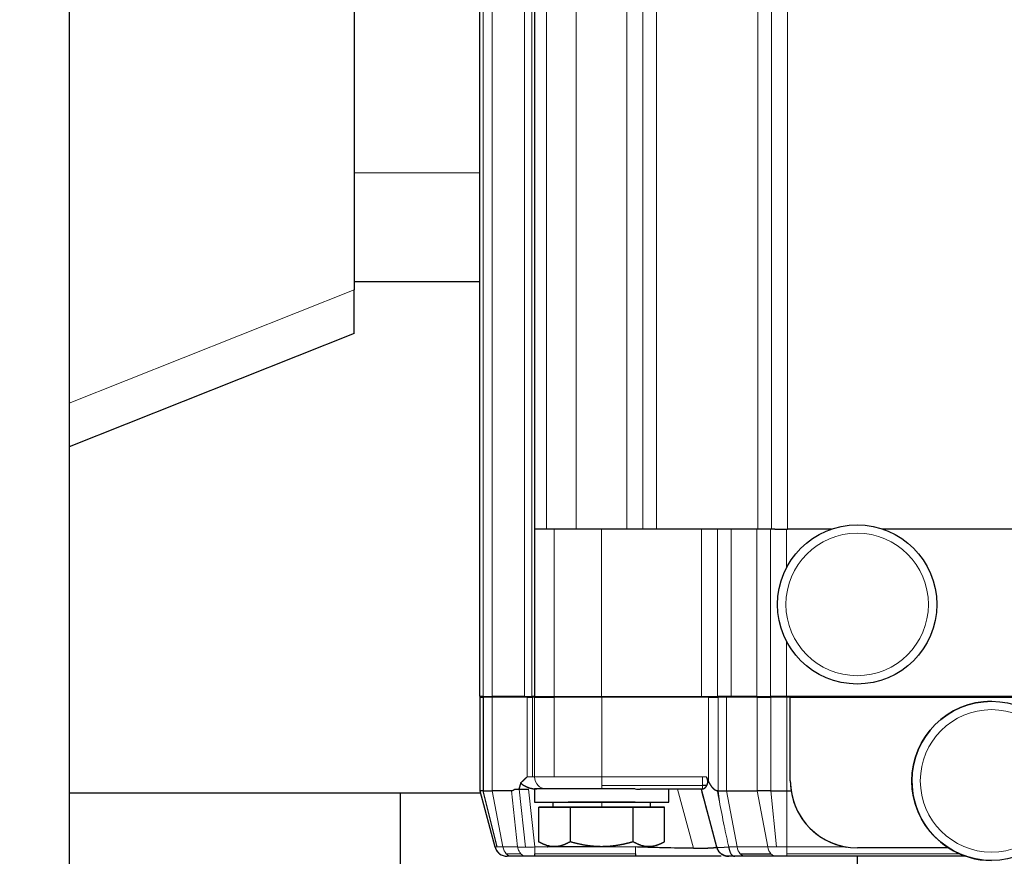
# Model space of a CAD drawing. Header units: inches. Extents: x 0 to 20790, y -12 to 14700.
# Tile 263 of 436: x 11186 to 11303, y 5511 to 5611. Entities that reach past the tile are written whole.
import ezdxf

# ---------------------------------------------------------------- set-up
doc = ezdxf.new("R2010")
doc.units = ezdxf.units.IN
doc.layers.add('1', color=7, linetype='Continuous', true_color=0xffffff)
doc.layers.add('254', color=7, linetype='Continuous', true_color=0xffffff)
doc.styles.add('latin_extended', font='simplex.shx')
doc.dimstyles.get("Standard").update_dxf_attribs({"dimtxt": 0.18, "dimasz": 0.18, "dimexe": 0.18, "dimexo": 0.0625, "dimgap": 0.09, "dimtad": 0, "dimtih": 1, "dimtoh": 1, "dimdec": 4, "dimzin": 0, "dimdsep": 46, "dimtxsty": 'Standard', "dimcen": 0.09, "dimadec": 0, "dimazin": 0, "dimtfac": 1, "dimtdec": 4, "dimtofl": 0, "dimtmove": 0, "dimatfit": 3, "dimfxl": 1, "dimtolj": 1, "dimtzin": 0, "dimarcsym": 0})

# ---------------------------------------------------------------- blocks, each defined once
blk = doc.blocks.new('_U0')
at = {"layer": '254', "color": 3, "linetype": 'Continuous', "lineweight": 13, "transparency": 16777216}
for p, q in [((10849.28, 6803.37), (11850.52, 6803.37)), ((11815.52, 6680.87), (11815.52, 4494.37)), ((10021.49, 4371.87), (11850.52, 4371.87))]:
    blk.add_line(p, q, dxfattribs=at)
at = {"layer": '254', "color": 3, "transparency": 16777216}
for points in [[(11835.94, 6680.87), (11795.11, 6680.87), (11815.52, 6803.37)], [(11795.11, 4494.37), (11835.94, 4494.37), (11815.52, 4371.87)]]:
    blk.add_solid(points, dxfattribs=at)
at = {"layer": 'Defpoints', "color": 0, "transparency": 16777216}
for p in [(10814.28, 6803.37), (9986.49, 4371.87), (11815.52, 4371.87)]:
    blk.add_point(p, dxfattribs=at)
at = {"layer": '254', "color": 2, "lineweight": 13, "transparency": 16777216, "insert": (11631.77, 5371.79), "char_height": 122.5, "attachment_point": 1, "rotation": 90, "style": 'latin_extended'}
blk.add_mtext('\\A1;2432', dxfattribs=at)

msp = doc.modelspace()

# ---------------------------------------------------------------- linework, layer by layer
at = {"layer": '1', "color": 110, "linetype": 'Continuous', "lineweight": 13}
for p, q in [((11245.819, 5716.874), (11245.819, 5530.374)), ((11246.686, 5530.374), (11246.686, 5716.874)), ((11241.955, 5530.374), (11241.955, 5707.637)), ((11240.871, 5707.173), (11240.871, 5530.374)), ((11248.455, 5550.374), (11248.455, 5696.874)), ((11251.99, 5696.874), (11251.99, 5550.374)), ((11258.009, 5696.874), (11258.009, 5550.374)), ((11259.923, 5550.374), (11259.923, 5696.874)), ((11261.545, 5696.874), (11261.545, 5550.374)), ((11273.656, 5696.874), (11273.656, 5550.374)), ((11275.278, 5550.374), (11275.278, 5696.874)), ((11277.192, 5550.374), (11277.192, 5696.874)), ((11240.49, 5592.874), (11225.49, 5592.874)), ((11191.49, 5565.383), (11225.49, 5578.906)), ((11249.334, 5530.374), (11249.334, 5550.374)), ((11254.99, 5530.374), (11254.99, 5550.374)), ((11266.919, 5550.374), (11266.919, 5530.374)), ((11268.833, 5530.374), (11268.833, 5550.374)), ((11270.455, 5530.374), (11270.455, 5550.374)), ((11273.526, 5550.374), (11273.526, 5530.374)), ((11275.148, 5530.374), (11275.148, 5550.374)), ((11277.062, 5545.757), (11277.062, 5550.374)), ((11277.062, 5530.374), (11277.062, 5536.992)), ((11241.975, 5519.124), (11241.975, 5530.324)), ((11246.134, 5520.824), (11246.134, 5530.324)), ((11246.784, 5530.324), (11246.784, 5520.824)), ((11247.015, 5520.824), (11247.015, 5530.324)), ((11249.36, 5530.324), (11249.36, 5520.824)), ((11255.016, 5530.324), (11255.016, 5530.374)), ((11255.017, 5530.324), (11255.017, 5520.824)), ((11267.775, 5520.254), (11267.775, 5530.324)), ((11268.923, 5530.324), (11268.923, 5519.126)), ((11275.177, 5530.324), (11275.177, 5519.124)), ((11277.09, 5519.124), (11277.09, 5530.324)), ((11293.506, 5530.324), (11293.506, 5530.374)), ((11246.784, 5520.824), (11246.134, 5520.824)), ((11246.784, 5520.824), (11247.013, 5520.824)), ((11247.013, 5520.824), (11247.015, 5520.824)), ((11249.36, 5520.824), (11247.015, 5520.824)), ((11249.36, 5520.824), (11255.017, 5520.824)), ((11255.017, 5520.824), (11267.046, 5520.824)), ((11267.046, 5520.824), (11267.481, 5520.824)), ((11247.452, 5519.764), (11247.454, 5519.764)), ((11255.017, 5519.764), (11267.046, 5519.764)), ((11277.519, 5520.324), (11277.519, 5520.324)), ((11241.975, 5519.124), (11243.242, 5512.436)), ((11244.995, 5512.436), (11244.253, 5519.124)), ((11245.938, 5512.407), (11245.171, 5519.324)), ((11246.28, 5519.324), (11247.044, 5512.436)), ((11264.078, 5519.324), (11265.962, 5512.293)), ((11269.051, 5517.876), (11268.923, 5519.126)), ((11269.896, 5519.124), (11271.163, 5512.436)), ((11274.821, 5512.436), (11273.554, 5519.124)), ((11275.862, 5512.436), (11275.177, 5519.124)), ((11277.09, 5519.124), (11277.09, 5512.436)), ((11255.017, 5517.174), (11255.017, 5517.774)), ((11242.302, 5512.436), (11242.547, 5512.436)), ((11243.242, 5512.436), (11242.547, 5512.436)), ((11243.242, 5512.436), (11244.995, 5512.436)), ((11243.621, 5511.634), (11245.373, 5511.634)), ((11247.044, 5512.436), (11259.054, 5512.436)), ((11247.044, 5511.634), (11259.054, 5511.634)), ((11271.163, 5512.436), (11270.169, 5512.436)), ((11271.163, 5512.436), (11274.821, 5512.436)), ((11274.821, 5512.436), (11275.862, 5512.436)), ((11277.09, 5512.436), (11275.862, 5512.436)), ((11277.09, 5512.436), (11284.186, 5512.436)), ((11277.09, 5511.634), (11297.681, 5511.634))]:
    msp.add_line(p, q, dxfattribs=at)
at = {"layer": '1', "color": 2, "linetype": 'Continuous', "lineweight": 25}
for p, q in [((11240.49, 5530.374), (11240.49, 5707.173)), ((11246.99, 5696.874), (11246.99, 5550.374)), ((11225.49, 5628.873), (11225.49, 5578.906)), ((11191.49, 5623.375), (11191.49, 5425.076)), ((11240.49, 5579.874), (11225.49, 5579.874)), ((11225.49, 5573.698), (11225.49, 5578.906)), ((11225.49, 5573.698), (11191.49, 5560.175)), ((11249.334, 5550.374), (11246.99, 5550.374)), ((11246.99, 5550.374), (11246.99, 5530.374)), ((11254.99, 5550.374), (11249.334, 5550.374)), ((11266.919, 5550.374), (11254.99, 5550.374)), ((11268.833, 5550.374), (11266.919, 5550.374)), ((11270.455, 5550.374), (11268.833, 5550.374)), ((11273.526, 5550.374), (11270.455, 5550.374)), ((11275.148, 5550.374), (11273.526, 5550.374)), ((11275.656, 5550.374), (11275.148, 5550.374)), ((11275.656, 5550.374), (11277.192, 5550.374)), ((11282.449, 5550.374), (11277.192, 5550.374)), ((11282.449, 5550.374), (11282.449, 5550.374)), ((11285.491, 5550.874), (11285.49, 5550.874)), ((11309.789, 5550.374), (11288.532, 5550.374)), ((11285.49, 5531.874), (11285.491, 5531.874)), ((11240.871, 5530.374), (11240.49, 5530.374)), ((11240.51, 5530.324), (11240.5, 5530.324)), ((11240.5, 5530.324), (11240.5, 5519.124)), ((11240.51, 5530.324), (11240.891, 5530.324)), ((11240.871, 5530.374), (11241.955, 5530.374)), ((11241.975, 5530.324), (11240.891, 5530.324)), ((11240.891, 5530.324), (11240.891, 5519.124)), ((11245.819, 5530.374), (11241.955, 5530.374)), ((11246.134, 5530.324), (11241.975, 5530.324)), ((11245.819, 5530.374), (11246.686, 5530.374)), ((11246.134, 5530.324), (11246.784, 5530.324)), ((11246.985, 5530.374), (11246.686, 5530.374)), ((11246.995, 5530.324), (11246.784, 5530.324)), ((11246.99, 5530.374), (11249.334, 5530.374)), ((11247.015, 5530.324), (11249.36, 5530.324)), ((11247.899, 5530.376), (11247.899, 5530.326)), ((11249.334, 5530.374), (11254.99, 5530.374)), ((11255.017, 5530.324), (11249.36, 5530.324)), ((11250.995, 5530.374), (11250.995, 5530.324)), ((11251.015, 5530.374), (11251.015, 5530.324)), ((11254.99, 5530.374), (11266.919, 5530.374)), ((11267.775, 5530.324), (11255.017, 5530.324)), ((11259.015, 5530.324), (11259.015, 5530.374)), ((11266.919, 5530.374), (11268.833, 5530.374)), ((11267.775, 5530.324), (11268.923, 5530.324)), ((11268.49, 5530.373), (11268.49, 5530.323)), ((11270.455, 5530.374), (11268.833, 5530.374)), ((11269.896, 5530.324), (11268.923, 5530.324)), ((11273.554, 5530.324), (11269.896, 5530.324)), ((11273.526, 5530.374), (11270.455, 5530.374)), ((11273.49, 5530.373), (11273.49, 5530.322)), ((11273.526, 5530.374), (11275.148, 5530.374)), ((11273.554, 5530.324), (11275.177, 5530.324)), ((11277.062, 5530.374), (11275.148, 5530.374)), ((11277.09, 5530.324), (11275.177, 5530.324)), ((11309.919, 5530.374), (11277.062, 5530.374)), ((11277.519, 5530.324), (11277.09, 5530.324)), ((11277.519, 5530.324), (11309.519, 5530.324)), ((11277.519, 5530.324), (11277.519, 5530.324)), ((11281.49, 5530.322), (11281.49, 5530.373)), ((11286.49, 5530.323), (11286.49, 5530.373)), ((11289.506, 5530.374), (11289.506, 5530.324)), ((11297.506, 5530.324), (11297.506, 5530.374)), ((11301.52, 5529.824), (11301.519, 5529.824)), ((11245.36, 5520.088), (11245.156, 5519.324)), ((11267.522, 5519.764), (11267.046, 5519.764)), ((11230.99, 5518.875), (11191.49, 5518.875)), ((11240.567, 5518.875), (11230.99, 5518.875)), ((11230.99, 5518.875), (11230.99, 5125.375)), ((11240.5, 5519.124), (11242.292, 5512.436)), ((11240.891, 5519.124), (11240.51, 5519.124)), ((11242.547, 5512.436), (11240.891, 5519.124)), ((11240.891, 5519.124), (11241.975, 5519.124)), ((11244.253, 5519.124), (11241.975, 5519.124)), ((11244.662, 5519.324), (11245.156, 5519.324)), ((11245.156, 5519.324), (11246.28, 5519.324)), ((11247.017, 5519.374), (11247.017, 5517.774)), ((11259.021, 5519.374), (11247.017, 5519.374)), ((11267.045, 5519.324), (11259.622, 5519.324)), ((11263.017, 5517.774), (11263.017, 5519.324)), ((11266.871, 5519.324), (11268.716, 5512.436)), ((11268.923, 5519.124), (11269.896, 5519.124)), ((11269.896, 5519.124), (11273.554, 5519.124)), ((11275.177, 5519.124), (11273.554, 5519.124)), ((11275.177, 5519.124), (11277.09, 5519.124)), ((11277.09, 5519.124), (11277.61, 5519.124)), ((11247.017, 5517.774), (11263.017, 5517.774)), ((11249.2, 5517.774), (11249.2, 5517.174)), ((11260.83, 5517.174), (11260.83, 5517.774)), ((11251.256, 5517.174), (11247.507, 5517.174)), ((11247.507, 5517.174), (11251.26, 5517.174)), ((11247.507, 5513.056), (11247.507, 5517.174)), ((11249.2, 5517.174), (11255.017, 5517.174)), ((11258.77, 5517.174), (11251.256, 5517.174)), ((11251.26, 5517.174), (11258.774, 5517.174)), ((11251.26, 5517.174), (11251.26, 5513.056)), ((11262.522, 5517.174), (11258.77, 5517.174)), ((11258.774, 5517.174), (11262.522, 5517.174)), ((11258.774, 5513.056), (11258.774, 5517.174)), ((11262.522, 5513.056), (11262.522, 5517.174)), ((11247.495, 5513.063), (11247.507, 5513.056)), ((11242.828, 5511.634), (11242.838, 5511.634)), ((11247.043, 5511.324), (11247.044, 5511.634)), ((11248.515, 5512.474), (11248.537, 5512.462)), ((11255.017, 5512.474), (11248.515, 5512.474)), ((11259.054, 5511.634), (11259.054, 5511.324)), ((11268.716, 5512.436), (11268.718, 5512.436)), ((11269.252, 5511.634), (11269.254, 5511.634)), ((11271.542, 5511.634), (11275.2, 5511.634)), ((11296.396, 5512.324), (11285.519, 5512.324)), ((11244.266, 5511.324), (11243.751, 5511.324)), ((11246.019, 5511.324), (11244.266, 5511.324)), ((11247.044, 5511.324), (11246.019, 5511.324)), ((11259.054, 5511.324), (11247.044, 5511.324)), ((11269.273, 5511.324), (11259.054, 5511.324)), ((11272.187, 5511.324), (11270.893, 5511.324)), ((11275.845, 5511.324), (11272.187, 5511.324)), ((11277.089, 5511.324), (11275.845, 5511.324)), ((11298.478, 5511.324), (11277.089, 5511.324)), ((11285.506, 5511.324), (11285.506, 5509.724))]:
    msp.add_line(p, q, dxfattribs=at)
for centre in [(11285.491, 5541.375), (11301.52, 5520.325)]:
    msp.add_ellipse(centre, major_axis=(0, -9.5), ratio=1, dxfattribs=at)
at = {"layer": '1', "color": 110, "linetype": 'Continuous', "lineweight": 13}
for centre in [(11285.492, 5541.375), (11301.521, 5520.325)]:
    msp.add_ellipse(centre, major_axis=(0, -8.5), ratio=1, dxfattribs=at)
at = {"layer": '1', "color": 2, "linetype": 'Continuous', "lineweight": 25}
for centre, major_axis, ratio, start_param, end_param in [((11301.519, 5520.325), (0, -9.5), 1, 3.1415991, 4.7120829), ((11285.519, 5520.324), (0, -8), 1, 4.712389, 6.2831853), ((11285.519, 5520.324), (0, -8), 1, 4.712389, 4.8629573), ((11301.519, 5520.324), (0, -9.5), 1, 4.7120829, 5.713564), ((11285.519, 5520.324), (5.656, 5.659), 0.999918, 2.5064566, 3.7593283), ((11243.741, 5512.824), (0, 1.5), 1, 1.8325957, 2.4870942), ((11243.741, 5512.824), (0, -1.5), 1, 5.6286868, 6.2831853), ((11301.519, 5520.324), (0, 9.5), 1, 2.5719713, 3.14163)]:
    msp.add_ellipse(centre, major_axis=major_axis, ratio=ratio, start_param=start_param, end_param=end_param, dxfattribs=at)
at = {"layer": '1', "color": 110, "linetype": 'Continuous', "lineweight": 13}
for centre, major_axis, ratio, start_param, end_param in [((11248.513, 5520.824), (0, -1.5), 1, 4.7123831, 5.4977871), ((11248.515, 5520.824), (0, -1.5), 1, 4.712389, 5.4977871), ((11255.017, 5520.824), (0, -1.5), 0.0003061, 0.7853982, 1.5707963), ((11267.045, 5520.824), (0, -1.5), 0.0003061, 0.7853982, 1.5707963), ((11248.513, 5520.824), (0, -1.5), 1, 5.4977871, 6.0242494), ((11248.515, 5520.824), (0, 1.5), 1, 2.3561945, 2.8826716), ((11255.017, 5520.824), (0, -1.5), 0.0003061, 0.2589211, 0.7853982), ((11267.045, 5520.824), (0, 1.5), 0.0003061, 3.1415621, 3.9269908), ((11243.751, 5512.824), (0, 1.5), 1, 1.8325957, 2.4870942), ((11243.751, 5512.824), (0, 1.5), 1, 2.4870942, 3.1415927), ((11244.266, 5512.824), (0, 1.5), 0.7068903, 1.8325957, 2.4870942), ((11244.266, 5512.824), (0, -1.5), 0.7068903, 5.6286868, 6.2831853), ((11272.187, 5512.824), (0, 1.5), 0.7068903, 1.8325957, 2.4870942), ((11272.187, 5512.824), (0, -1.5), 0.7068903, 5.6286868, 6.2831853), ((11275.845, 5512.824), (0, 1.5), 0.7068903, 1.8325957, 2.4870942), ((11275.845, 5512.824), (0, 1.5), 0.7068903, 2.4870942, 3.1415927), ((11277.089, 5512.824), (0, -1.5), 0.0003061, 0, 0.6544985), ((11277.089, 5512.824), (0, 1.5), 0.0003061, 3.7960911, 4.4505896)]:
    msp.add_ellipse(centre, major_axis=major_axis, ratio=ratio, start_param=start_param, end_param=end_param, dxfattribs=at)
for points in [[(11240.51, 5519.124), (11240.51, 5530.324)], [(11247.013, 5530.324), (11247.013, 5520.824)], [(11269.896, 5530.324), (11269.896, 5519.124)], [(11273.554, 5519.124), (11273.554, 5530.324)], [(11240.51, 5519.124), (11242.302, 5512.436)], [(11242.292, 5512.436), (11242.302, 5512.436)]]:
    msp.add_open_spline(points, degree=1, dxfattribs=at)
at = {"layer": '1', "color": 2, "linetype": 'Continuous', "lineweight": 25}
for points, degree in [([(11277.519, 5520.324), (11277.519, 5530.324)], 1), ([(11277.519, 5520.324), (11277.519, 5530.324)], 1), ([(11267.481, 5520.824), (11267.775, 5520.254)], 1), ([(11240.5, 5519.124), (11240.51, 5519.124)], 1), ([(11244.662, 5519.324), (11244.539, 5519.208), (11244.401, 5519.124), (11244.253, 5519.124)], 3), ([(11245.171, 5519.324), (11245.523, 5519.324), (11245.899, 5519.324), (11246.28, 5519.324)], 3), ([(11259.021, 5519.374), (11259.236, 5519.341), (11259.436, 5519.324), (11259.622, 5519.324)], 3), ([(11242.306, 5512.436), (11242.424, 5511.949), (11242.833, 5511.631)], 2)]:
    msp.add_open_spline(points, degree=degree, dxfattribs=at)
for points, degree, knots in [([(11245.36, 5520.088), (11245.539, 5520.242), (11245.753, 5520.448), (11245.876, 5520.567), (11246.134, 5520.825)], 2, [0, 0, 0, 0.5, 0.5, 1, 1, 1]), ([(11267.481, 5520.824), (11267.484, 5520.819), (11267.489, 5520.809), (11267.496, 5520.793), (11267.504, 5520.778), (11267.511, 5520.762), (11267.518, 5520.746), (11267.525, 5520.731), (11267.531, 5520.715), (11267.538, 5520.7), (11267.544, 5520.685), (11267.55, 5520.669), (11267.556, 5520.654), (11267.561, 5520.639), (11267.566, 5520.624), (11267.572, 5520.608), (11267.577, 5520.593), (11267.581, 5520.578), (11267.586, 5520.563), (11267.59, 5520.548), (11267.594, 5520.533), (11267.598, 5520.518), (11267.602, 5520.503), (11267.605, 5520.488), (11267.609, 5520.474), (11267.612, 5520.459), (11267.615, 5520.444), (11267.618, 5520.429), (11267.62, 5520.415), (11267.622, 5520.4), (11267.624, 5520.386), (11267.626, 5520.371), (11267.628, 5520.357), (11267.63, 5520.342), (11267.631, 5520.328), (11267.632, 5520.313), (11267.633, 5520.299), (11267.634, 5520.285), (11267.634, 5520.27), (11267.635, 5520.256), (11267.635, 5520.242), (11267.635, 5520.228), (11267.634, 5520.214), (11267.634, 5520.2), (11267.633, 5520.186), (11267.633, 5520.172), (11267.632, 5520.158), (11267.63, 5520.144), (11267.629, 5520.13), (11267.628, 5520.116), (11267.626, 5520.103), (11267.624, 5520.089), (11267.622, 5520.075), (11267.62, 5520.062), (11267.617, 5520.048), (11267.615, 5520.035), (11267.612, 5520.021), (11267.609, 5520.008), (11267.606, 5519.994), (11267.602, 5519.981), (11267.599, 5519.968), (11267.595, 5519.955), (11267.592, 5519.942), (11267.588, 5519.928), (11267.583, 5519.915), (11267.579, 5519.902), (11267.575, 5519.89), (11267.57, 5519.877), (11267.565, 5519.864), (11267.561, 5519.851), (11267.556, 5519.838), (11267.55, 5519.826), (11267.545, 5519.813), (11267.54, 5519.801), (11267.534, 5519.788), (11267.528, 5519.776), (11267.524, 5519.768), (11267.522, 5519.764)], 3, [0, 0, 0, 0, 0.014399, 0.0286948, 0.0428901, 0.0569876, 0.0709898, 0.0848996, 0.0987197, 0.112453, 0.1261023, 0.1396704, 0.1531604, 0.1665752, 0.1799178, 0.1931912, 0.2063986, 0.219543, 0.2326276, 0.2456556, 0.2586301, 0.2715544, 0.2844318, 0.2972654, 0.3100587, 0.322815, 0.3355375, 0.3482296, 0.3608947, 0.3735362, 0.3861574, 0.3987618, 0.4113526, 0.4239334, 0.4365074, 0.4490782, 0.4616489, 0.4742231, 0.486804, 0.4993951, 0.5119995, 0.5246207, 0.5372618, 0.5499262, 0.562617, 0.5753375, 0.5880908, 0.60088, 0.6137083, 0.6265787, 0.6394943, 0.6524579, 0.6654726, 0.6785413, 0.6916668, 0.7048519, 0.7180994, 0.7314121, 0.7447925, 0.7582434, 0.7717673, 0.7853667, 0.7990442, 0.8128021, 0.8266429, 0.8405689, 0.8545824, 0.8686856, 0.8828807, 0.89717, 0.9115554, 0.9260391, 0.9406231, 0.9553092, 0.9700995, 0.9849958, 1, 1, 1, 1]), ([(11247.275, 5519.324), (11246.782, 5519.325), (11246.312, 5519.486), (11246.019, 5519.587), (11245.509, 5519.893), (11245.36, 5520.088)], 2, [0, 0, 0, 0.5, 0.5, 0.75, 1, 1, 1]), ([(11267.522, 5519.764), (11267.52, 5519.759), (11267.516, 5519.75), (11267.509, 5519.737), (11267.502, 5519.724), (11267.495, 5519.711), (11267.488, 5519.699), (11267.481, 5519.686), (11267.474, 5519.674), (11267.466, 5519.661), (11267.459, 5519.649), (11267.451, 5519.637), (11267.443, 5519.626), (11267.435, 5519.614), (11267.427, 5519.603), (11267.419, 5519.591), (11267.411, 5519.58), (11267.403, 5519.569), (11267.395, 5519.559), (11267.386, 5519.548), (11267.378, 5519.538), (11267.369, 5519.527), (11267.36, 5519.517), (11267.351, 5519.508), (11267.343, 5519.498), (11267.334, 5519.488), (11267.325, 5519.479), (11267.313, 5519.467), (11267.3, 5519.454), (11267.284, 5519.439), (11267.268, 5519.426), (11267.252, 5519.413), (11267.237, 5519.4), (11267.221, 5519.389), (11267.206, 5519.379), (11267.191, 5519.369), (11267.175, 5519.361), (11267.16, 5519.353), (11267.145, 5519.346), (11267.131, 5519.341), (11267.116, 5519.336), (11267.102, 5519.331), (11267.087, 5519.328), (11267.073, 5519.326), (11267.059, 5519.325), (11267.05, 5519.324), (11267.046, 5519.324)], 3, [0, 0, 0, 0, 0.0157695, 0.0315974, 0.0474862, 0.0634387, 0.0794573, 0.0955446, 0.1117029, 0.1279349, 0.1442428, 0.1606292, 0.1770964, 0.1936466, 0.2102823, 0.2270056, 0.2438189, 0.2607243, 0.277724, 0.2948202, 0.312015, 0.3293105, 0.3467088, 0.3642119, 0.3818218, 0.3995405, 0.41737, 0.4353122, 0.4670951, 0.4987566, 0.5303099, 0.5617683, 0.5931456, 0.6244553, 0.6557114, 0.6869276, 0.718118, 0.7492967, 0.7804778, 0.8116754, 0.8429037, 0.8741768, 0.9055089, 0.9369141, 0.9684065, 1, 1, 1, 1]), ([(11268.415, 5519.324), (11268.411, 5519.328), (11268.402, 5519.337), (11268.389, 5519.349), (11268.376, 5519.363), (11268.363, 5519.376), (11268.35, 5519.39), (11268.336, 5519.404), (11268.323, 5519.418), (11268.31, 5519.433), (11268.297, 5519.448), (11268.283, 5519.464), (11268.27, 5519.48), (11268.256, 5519.496), (11268.243, 5519.512), (11268.229, 5519.529), (11268.216, 5519.546), (11268.202, 5519.564), (11268.188, 5519.582), (11268.175, 5519.6), (11268.161, 5519.619), (11268.147, 5519.638), (11268.133, 5519.657), (11268.12, 5519.677), (11268.106, 5519.697), (11268.092, 5519.717), (11268.078, 5519.738), (11268.064, 5519.759), (11268.05, 5519.781), (11268.036, 5519.802), (11268.022, 5519.825), (11268.007, 5519.847), (11267.993, 5519.87), (11267.979, 5519.893), (11267.965, 5519.917), (11267.95, 5519.94), (11267.936, 5519.965), (11267.921, 5519.989), (11267.907, 5520.014), (11267.892, 5520.039), (11267.878, 5520.065), (11267.863, 5520.091), (11267.849, 5520.117), (11267.834, 5520.144), (11267.819, 5520.171), (11267.805, 5520.198), (11267.79, 5520.226), (11267.78, 5520.244), (11267.775, 5520.254)], 3, [0, 0, 0, 0, 0.0160162, 0.032258, 0.0487281, 0.0654295, 0.0823648, 0.0995365, 0.116947, 0.1345988, 0.1524941, 0.170635, 0.1890237, 0.207662, 0.2265519, 0.2456952, 0.2650937, 0.284749, 0.3046628, 0.3248367, 0.345272, 0.3659702, 0.3869327, 0.4081608, 0.4296558, 0.451419, 0.4734513, 0.4957541, 0.5183283, 0.5411751, 0.5642954, 0.5876901, 0.6113603, 0.6353068, 0.6595304, 0.6840321, 0.7088125, 0.7338725, 0.7592129, 0.7848342, 0.8107373, 0.8369227, 0.8633912, 0.8901434, 0.9171797, 0.9445009, 0.9721075, 1, 1, 1, 1]), ([(11268.818, 5519.124), (11268.815, 5519.124), (11268.808, 5519.124), (11268.799, 5519.125), (11268.789, 5519.125), (11268.78, 5519.126), (11268.77, 5519.127), (11268.761, 5519.129), (11268.751, 5519.13), (11268.741, 5519.132), (11268.732, 5519.135), (11268.722, 5519.137), (11268.712, 5519.14), (11268.702, 5519.142), (11268.692, 5519.146), (11268.683, 5519.149), (11268.673, 5519.153), (11268.663, 5519.156), (11268.653, 5519.161), (11268.643, 5519.165), (11268.633, 5519.17), (11268.623, 5519.174), (11268.613, 5519.18), (11268.603, 5519.185), (11268.593, 5519.191), (11268.582, 5519.196), (11268.572, 5519.203), (11268.562, 5519.209), (11268.552, 5519.216), (11268.541, 5519.222), (11268.531, 5519.23), (11268.521, 5519.237), (11268.51, 5519.245), (11268.5, 5519.252), (11268.49, 5519.261), (11268.479, 5519.269), (11268.469, 5519.278), (11268.458, 5519.286), (11268.447, 5519.296), (11268.437, 5519.305), (11268.426, 5519.315), (11268.419, 5519.321), (11268.415, 5519.324)], 3, [0, 0, 0, 0, 0.0212115, 0.0424744, 0.063802, 0.0852076, 0.1067041, 0.1283046, 0.1500218, 0.1718682, 0.193856, 0.2159974, 0.238304, 0.2607876, 0.2834592, 0.30633, 0.3294105, 0.3527113, 0.3762423, 0.4000134, 0.4240342, 0.4483138, 0.4728611, 0.4976848, 0.5227932, 0.5481944, 0.5738961, 0.5999058, 0.6262309, 0.6528782, 0.6798545, 0.7071663, 0.7348198, 0.762821, 0.7911758, 0.8198896, 0.8489679, 0.8784158, 0.9082383, 0.9384401, 0.9690259, 1, 1, 1, 1]), ([(11255.016, 5517.774), (11254.247, 5517.774), (11252.745, 5517.774), (11251.63, 5517.774), (11251.014, 5517.774), (11251.015, 5517.774), (11251.015, 5517.774)], 2, [0, 0, 0, 0.249953, 0.4999061, 0.7498591, 0.9998122, 1, 1, 1]), ([(11259.015, 5517.774), (11259.017, 5517.774), (11258.402, 5517.774), (11257.289, 5517.774), (11255.786, 5517.774), (11255.016, 5517.774)], 2, [0, 0, 0, 0.2498832, 0.4999222, 0.7499611, 1, 1, 1]), ([(11251.26, 5513.056), (11251.249, 5513.05), (11251.227, 5513.037), (11251.194, 5513.018), (11251.161, 5513), (11251.129, 5512.982), (11251.096, 5512.964), (11251.063, 5512.947), (11251.031, 5512.93), (11250.998, 5512.913), (11250.966, 5512.896), (11250.934, 5512.88), (11250.902, 5512.864), (11250.869, 5512.849), (11250.837, 5512.834), (11250.805, 5512.819), (11250.774, 5512.804), (11250.742, 5512.79), (11250.71, 5512.776), (11250.678, 5512.762), (11250.647, 5512.749), (11250.615, 5512.736), (11250.584, 5512.723), (11250.552, 5512.711), (11250.521, 5512.699), (11250.49, 5512.687), (11250.458, 5512.675), (11250.427, 5512.664), (11250.396, 5512.653), (11250.365, 5512.643), (11250.266, 5512.611), (11250.102, 5512.563), (11249.872, 5512.515), (11249.643, 5512.485), (11249.411, 5512.473), (11249.177, 5512.48), (11248.939, 5512.507), (11248.701, 5512.555), (11248.521, 5512.605), (11248.399, 5512.644), (11248.337, 5512.665), (11248.274, 5512.688), (11248.212, 5512.712), (11248.149, 5512.737), (11248.086, 5512.764), (11248.023, 5512.791), (11247.959, 5512.82), (11247.896, 5512.85), (11247.832, 5512.881), (11247.768, 5512.914), (11247.703, 5512.948), (11247.638, 5512.982), (11247.573, 5513.019), (11247.529, 5513.044), (11247.507, 5513.056)], 3, [0, 0, 0, 0, 0.0090401, 0.0180429, 0.027009, 0.035939, 0.0448336, 0.0536937, 0.0625197, 0.0713126, 0.080073, 0.0888017, 0.0974994, 0.1061669, 0.114805, 0.1234145, 0.1319962, 0.1405509, 0.1490794, 0.1575826, 0.1660614, 0.1745165, 0.1829489, 0.1913594, 0.199749, 0.2081185, 0.2164688, 0.224801, 0.2331158, 0.2414143, 0.2496974, 0.3113051, 0.3719157, 0.4320106, 0.4920903, 0.5544266, 0.6166378, 0.6793231, 0.7430616, 0.7596419, 0.7762651, 0.7929399, 0.809675, 0.8264786, 0.8433589, 0.8603241, 0.877382, 0.8945402, 0.9118062, 0.9291873, 0.9466904, 0.9643225, 0.9820903, 1, 1, 1, 1]), ([(11255.017, 5512.474), (11254.999, 5512.474), (11254.963, 5512.474), (11254.909, 5512.475), (11254.856, 5512.475), (11254.802, 5512.476), (11254.748, 5512.478), (11254.695, 5512.479), (11254.641, 5512.481), (11254.587, 5512.482), (11254.534, 5512.485), (11254.48, 5512.487), (11254.426, 5512.49), (11254.373, 5512.493), (11254.319, 5512.496), (11254.265, 5512.499), (11254.211, 5512.503), (11254.158, 5512.507), (11254.104, 5512.511), (11254.05, 5512.516), (11253.996, 5512.52), (11253.942, 5512.525), (11253.888, 5512.53), (11253.834, 5512.536), (11253.78, 5512.542), (11253.725, 5512.548), (11253.671, 5512.554), (11253.617, 5512.56), (11253.562, 5512.567), (11253.508, 5512.574), (11253.453, 5512.581), (11253.399, 5512.589), (11253.344, 5512.597), (11253.289, 5512.605), (11253.234, 5512.613), (11253.179, 5512.622), (11253.102, 5512.634), (11253.003, 5512.65), (11252.883, 5512.671), (11252.761, 5512.694), (11252.64, 5512.717), (11252.518, 5512.742), (11252.395, 5512.768), (11252.271, 5512.795), (11252.147, 5512.824), (11252.023, 5512.853), (11251.897, 5512.884), (11251.771, 5512.916), (11251.645, 5512.949), (11251.517, 5512.984), (11251.389, 5513.019), (11251.303, 5513.044), (11251.26, 5513.056)], 3, [0, 0, 0, 0, 0.0140916, 0.0281769, 0.0422575, 0.0563347, 0.0704098, 0.0844845, 0.0985599, 0.1126375, 0.1267188, 0.1408051, 0.1548978, 0.1689983, 0.183108, 0.1972282, 0.2113603, 0.2255057, 0.2396657, 0.2538417, 0.2680349, 0.2822468, 0.2964786, 0.3107317, 0.3250073, 0.3393067, 0.3536312, 0.3679821, 0.3823606, 0.3967679, 0.4112054, 0.4256741, 0.4401754, 0.4547103, 0.4692802, 0.483886, 0.4985291, 0.5304886, 0.5626155, 0.5949205, 0.6274142, 0.6601068, 0.6930083, 0.7261282, 0.7594759, 0.7930602, 0.82689, 0.8609734, 0.8953186, 0.9299332, 0.9648247, 1, 1, 1, 1]), ([(11258.774, 5513.056), (11258.751, 5513.05), (11258.707, 5513.037), (11258.64, 5513.018), (11258.574, 5513), (11258.508, 5512.981), (11258.442, 5512.963), (11258.376, 5512.946), (11258.311, 5512.929), (11258.245, 5512.912), (11258.18, 5512.895), (11258.115, 5512.879), (11258.05, 5512.863), (11257.986, 5512.847), (11257.921, 5512.832), (11257.857, 5512.817), (11257.793, 5512.802), (11257.729, 5512.788), (11257.665, 5512.774), (11257.602, 5512.76), (11257.538, 5512.747), (11257.475, 5512.734), (11257.412, 5512.721), (11257.349, 5512.709), (11257.286, 5512.696), (11257.224, 5512.685), (11257.161, 5512.673), (11257.099, 5512.662), (11257.036, 5512.651), (11256.974, 5512.641), (11256.897, 5512.628), (11256.805, 5512.614), (11256.698, 5512.598), (11256.591, 5512.583), (11256.485, 5512.569), (11256.379, 5512.556), (11256.274, 5512.544), (11256.168, 5512.533), (11256.063, 5512.522), (11255.958, 5512.513), (11255.853, 5512.505), (11255.749, 5512.498), (11255.644, 5512.492), (11255.539, 5512.486), (11255.435, 5512.482), (11255.331, 5512.479), (11255.226, 5512.476), (11255.122, 5512.475), (11255.052, 5512.474), (11255.017, 5512.474)], 3, [0, 0, 0, 0, 0.0182108, 0.036345, 0.0544036, 0.0723874, 0.0902976, 0.108135, 0.1259008, 0.143596, 0.1612217, 0.1787789, 0.1962688, 0.2136926, 0.2310514, 0.2483464, 0.2655788, 0.2827499, 0.2998609, 0.3169131, 0.3339077, 0.3508462, 0.3677299, 0.3845601, 0.4013383, 0.4180658, 0.4347441, 0.4513747, 0.467959, 0.4844986, 0.5009949, 0.529461, 0.5577904, 0.5859916, 0.6140735, 0.6420451, 0.6699155, 0.697694, 0.7253902, 0.7530137, 0.7805743, 0.8080817, 0.8355462, 0.8629777, 0.8903864, 0.9177827, 0.9451768, 0.9725791, 1, 1, 1, 1]), ([(11262.522, 5513.056), (11262.511, 5513.05), (11262.49, 5513.037), (11262.457, 5513.018), (11262.424, 5513), (11262.391, 5512.982), (11262.358, 5512.964), (11262.326, 5512.947), (11262.293, 5512.93), (11262.261, 5512.913), (11262.229, 5512.897), (11262.197, 5512.881), (11262.164, 5512.865), (11262.132, 5512.849), (11262.1, 5512.834), (11262.069, 5512.819), (11262.037, 5512.804), (11262.005, 5512.79), (11261.973, 5512.776), (11261.942, 5512.762), (11261.91, 5512.749), (11261.878, 5512.736), (11261.847, 5512.723), (11261.815, 5512.711), (11261.784, 5512.699), (11261.753, 5512.687), (11261.721, 5512.675), (11261.69, 5512.664), (11261.659, 5512.653), (11261.627, 5512.643), (11261.529, 5512.611), (11261.366, 5512.563), (11261.136, 5512.515), (11260.908, 5512.485), (11260.678, 5512.473), (11260.444, 5512.48), (11260.207, 5512.507), (11259.97, 5512.554), (11259.791, 5512.603), (11259.67, 5512.642), (11259.607, 5512.664), (11259.544, 5512.686), (11259.482, 5512.71), (11259.419, 5512.735), (11259.356, 5512.762), (11259.292, 5512.789), (11259.228, 5512.818), (11259.164, 5512.849), (11259.1, 5512.88), (11259.036, 5512.913), (11258.971, 5512.947), (11258.905, 5512.982), (11258.84, 5513.018), (11258.796, 5513.043), (11258.774, 5513.056)], 3, [0, 0, 0, 0, 0.0090191, 0.0180016, 0.0269481, 0.0358595, 0.0447367, 0.0535804, 0.0623916, 0.071171, 0.0799196, 0.0886382, 0.0973277, 0.1059892, 0.1146234, 0.1232313, 0.131814, 0.1403723, 0.1489072, 0.1574198, 0.165911, 0.1743818, 0.1828333, 0.1912666, 0.1996826, 0.2080824, 0.2164671, 0.2248378, 0.2331956, 0.2415416, 0.2498769, 0.3112986, 0.3717211, 0.4316551, 0.4916308, 0.5537054, 0.6157064, 0.6781918, 0.7417001, 0.7582711, 0.7749039, 0.7916062, 0.8083854, 0.8252489, 0.8422037, 0.8592569, 0.8764153, 0.8936854, 0.9110737, 0.9285864, 0.9462296, 0.9640092, 0.9819308, 1, 1, 1, 1]), ([(11265.961, 5512.293), (11265.518, 5512.293), (11265.03, 5512.296), (11263.979, 5512.308), (11263.135, 5512.322), (11262.231, 5512.343), (11261.617, 5512.358), (11261.305, 5512.366), (11260.356, 5512.393), (11259.708, 5512.413), (11259.054, 5512.436)], 3, [0, 0, 0, 0, 0.25, 0.25, 0.5, 0.625, 0.625, 0.75, 0.75, 1, 1, 1, 1]), ([(11265.962, 5512.293), (11265.973, 5512.293), (11265.997, 5512.293), (11266.031, 5512.293), (11266.066, 5512.293), (11266.1, 5512.293), (11266.134, 5512.293), (11266.168, 5512.293), (11266.202, 5512.293), (11266.236, 5512.293), (11266.27, 5512.293), (11266.303, 5512.294), (11266.336, 5512.294), (11266.369, 5512.294), (11266.402, 5512.294), (11266.435, 5512.294), (11266.467, 5512.295), (11266.5, 5512.295), (11266.532, 5512.295), (11266.564, 5512.295), (11266.596, 5512.296), (11266.627, 5512.296), (11266.659, 5512.296), (11266.69, 5512.296), (11266.721, 5512.297), (11266.752, 5512.297), (11266.782, 5512.297), (11266.813, 5512.298), (11266.843, 5512.298), (11266.873, 5512.299), (11266.903, 5512.299), (11266.933, 5512.299), (11266.962, 5512.3), (11266.991, 5512.3), (11267.02, 5512.301), (11267.049, 5512.301), (11267.078, 5512.302), (11267.106, 5512.302), (11267.134, 5512.302), (11267.162, 5512.303), (11267.19, 5512.303), (11267.217, 5512.304), (11267.245, 5512.305), (11267.272, 5512.305), (11267.299, 5512.306), (11267.325, 5512.306), (11267.352, 5512.307), (11267.378, 5512.307), (11267.404, 5512.308), (11267.43, 5512.309), (11267.455, 5512.309), (11267.48, 5512.31), (11267.506, 5512.311), (11267.53, 5512.311), (11267.555, 5512.312), (11267.579, 5512.313), (11267.603, 5512.313), (11267.627, 5512.314), (11267.651, 5512.315), (11267.674, 5512.315), (11267.697, 5512.316), (11267.72, 5512.317), (11267.743, 5512.318), (11267.765, 5512.319), (11267.787, 5512.319), (11267.809, 5512.32), (11267.831, 5512.321), (11267.852, 5512.322), (11267.874, 5512.323), (11267.895, 5512.324), (11267.915, 5512.325), (11267.936, 5512.325), (11267.956, 5512.326), (11267.976, 5512.327), (11267.995, 5512.328), (11268.015, 5512.329), (11268.038, 5512.331), (11268.066, 5512.332), (11268.098, 5512.334), (11268.129, 5512.336), (11268.159, 5512.338), (11268.188, 5512.34), (11268.217, 5512.342), (11268.245, 5512.344), (11268.273, 5512.346), (11268.299, 5512.348), (11268.325, 5512.35), (11268.351, 5512.352), (11268.375, 5512.355), (11268.399, 5512.357), (11268.422, 5512.36), (11268.444, 5512.362), (11268.466, 5512.364), (11268.486, 5512.367), (11268.506, 5512.369), (11268.525, 5512.372), (11268.543, 5512.375), (11268.56, 5512.377), (11268.577, 5512.38), (11268.592, 5512.383), (11268.607, 5512.386), (11268.621, 5512.388), (11268.634, 5512.391), (11268.646, 5512.394), (11268.657, 5512.397), (11268.667, 5512.4), (11268.677, 5512.403), (11268.685, 5512.406), (11268.692, 5512.409), (11268.699, 5512.413), (11268.704, 5512.416), (11268.709, 5512.419), (11268.712, 5512.422), (11268.715, 5512.426), (11268.716, 5512.429), (11268.717, 5512.433), (11268.717, 5512.435), (11268.716, 5512.436)], 3, [0, 0, 0, 0, 0.0064703, 0.0129469, 0.0194298, 0.025919, 0.0324144, 0.0389159, 0.0454235, 0.0519371, 0.0584567, 0.0649822, 0.0715136, 0.0780509, 0.0845939, 0.0911426, 0.097697, 0.104257, 0.1108225, 0.1173936, 0.12397, 0.1305518, 0.137139, 0.1437314, 0.150329, 0.1569317, 0.1635395, 0.1701523, 0.1767701, 0.1833927, 0.1900202, 0.1966525, 0.2032894, 0.209931, 0.2165772, 0.2232279, 0.229883, 0.2365425, 0.2432064, 0.2498745, 0.2565467, 0.2632232, 0.2699036, 0.2765881, 0.2832765, 0.2899687, 0.2966647, 0.3033645, 0.3100679, 0.3167749, 0.3234854, 0.3301994, 0.3369168, 0.3436374, 0.3503614, 0.3570885, 0.3638187, 0.3705519, 0.3772882, 0.3840273, 0.3907693, 0.397514, 0.4042614, 0.4110115, 0.4177641, 0.4245192, 0.4312767, 0.4380366, 0.4447987, 0.4515631, 0.4583296, 0.4650982, 0.4718687, 0.4786412, 0.4854156, 0.4921917, 0.4989696, 0.5105849, 0.5222495, 0.5339634, 0.5457265, 0.5575386, 0.5693995, 0.5813091, 0.5932672, 0.6052736, 0.6173282, 0.6294307, 0.6415809, 0.6537785, 0.6660235, 0.6783155, 0.6906542, 0.7030394, 0.7154709, 0.7279483, 0.7404713, 0.7530398, 0.7656533, 0.7783115, 0.7910141, 0.8037609, 0.8165513, 0.8293852, 0.8422621, 0.8551817, 0.8681435, 0.8811473, 0.8941926, 0.907279, 0.9204061, 0.9335735, 0.9467808, 0.9600275, 0.9733132, 0.9866376, 1, 1, 1, 1]), ([(11268.718, 5512.436), (11268.767, 5512.256), (11268.911, 5511.955), (11269.143, 5511.72), (11269.254, 5511.634)], 3, [0, 0, 0, 0, 0.5714452, 1, 1, 1, 1]), ([(11270.164, 5511.324), (11270.001, 5511.324), (11269.837, 5511.351), (11269.605, 5511.43), (11269.53, 5511.462), (11269.385, 5511.54), (11269.317, 5511.584), (11269.252, 5511.634)], 3, [0, 0, 0, 0, 0.5, 0.5, 0.75, 0.75, 1, 1, 1, 1]), ([(11269.254, 5511.634), (11269.291, 5511.606), (11269.483, 5511.472), (11269.793, 5511.351), (11270.074, 5511.324), (11270.167, 5511.324)], 3, [0, 0, 0, 0, 0.1428821, 0.714294, 1, 1, 1, 1]), ([(11270.893, 5511.324), (11270.844, 5511.324), (11270.796, 5511.324), (11270.611, 5511.324), (11270.491, 5511.324), (11270.329, 5511.324), (11270.276, 5511.324), (11270.211, 5511.324), (11270.191, 5511.324), (11270.172, 5511.324), (11270.168, 5511.324), (11270.167, 5511.324)], 3, [0, 0, 0, 0, 0.1131983, 0.1131983, 0.4598681, 0.4598681, 0.7074894, 0.7074894, 0.8843618, 0.8843618, 1, 1, 1, 1])]:
    msp.add_open_spline(points, degree=degree, knots=knots, dxfattribs=at)
at = {"layer": '1', "color": 110, "linetype": 'Continuous', "lineweight": 13}
for points, knots in [([(11266.873, 5519.324), (11266.873, 5519.323), (11267.263, 5517.867), (11267.878, 5515.572), (11268.494, 5513.274), (11268.718, 5512.436)], [0, 0, 0, 0, 0.0007021, 0.6358499, 1, 1, 1, 1]), ([(11268.818, 5519.126), (11268.827, 5519.075), (11268.845, 5518.973), (11268.873, 5518.82), (11268.902, 5518.666), (11268.931, 5518.51), (11268.96, 5518.353), (11268.99, 5518.195), (11269.02, 5518.036), (11269.041, 5517.929), (11269.051, 5517.876)], [0, 0, 0, 0, 0.1214475, 0.24391, 0.3673875, 0.49188, 0.6173874, 0.7439099, 0.8714474, 1, 1, 1, 1]), ([(11270.169, 5512.436), (11269.987, 5513.274), (11269.6, 5515.089), (11269.237, 5516.901), (11269.051, 5517.876)], [0, 0, 0, 0, 0.4614147, 1, 1, 1, 1]), ([(11244.995, 5512.436), (11245.029, 5512.256), (11245.131, 5511.955), (11245.295, 5511.72), (11245.373, 5511.634)], [0, 0, 0, 0, 0.5714452, 1, 1, 1, 1]), ([(11244.995, 5512.436), (11245.001, 5512.436), (11245.013, 5512.435), (11245.031, 5512.434), (11245.049, 5512.432), (11245.068, 5512.431), (11245.086, 5512.43), (11245.105, 5512.429), (11245.124, 5512.428), (11245.143, 5512.427), (11245.162, 5512.426), (11245.181, 5512.425), (11245.2, 5512.424), (11245.22, 5512.423), (11245.239, 5512.422), (11245.259, 5512.421), (11245.279, 5512.42), (11245.299, 5512.419), (11245.319, 5512.418), (11245.339, 5512.417), (11245.359, 5512.417), (11245.38, 5512.416), (11245.4, 5512.415), (11245.421, 5512.414), (11245.441, 5512.414), (11245.462, 5512.413), (11245.483, 5512.413), (11245.504, 5512.412), (11245.525, 5512.411), (11245.546, 5512.411), (11245.567, 5512.41), (11245.589, 5512.41), (11245.61, 5512.41), (11245.631, 5512.409), (11245.653, 5512.409), (11245.675, 5512.408), (11245.696, 5512.408), (11245.718, 5512.408), (11245.74, 5512.408), (11245.761, 5512.407), (11245.783, 5512.407), (11245.805, 5512.407), (11245.827, 5512.407), (11245.849, 5512.407), (11245.871, 5512.407), (11245.894, 5512.407), (11245.916, 5512.407), (11245.931, 5512.407), (11245.938, 5512.407)], [0, 0, 0, 0, 0.0220235, 0.0440464, 0.0660677, 0.0880868, 0.1101026, 0.1321145, 0.1541215, 0.1761228, 0.1981176, 0.2201051, 0.2420844, 0.2640547, 0.2860152, 0.3079651, 0.3299034, 0.3518295, 0.3737425, 0.3956416, 0.417526, 0.4393948, 0.4612473, 0.4830827, 0.5049001, 0.5266989, 0.5484781, 0.570237, 0.5919749, 0.613691, 0.6353845, 0.6570546, 0.6787006, 0.7003217, 0.7219172, 0.7434864, 0.7650285, 0.7865427, 0.8080285, 0.8294849, 0.8509114, 0.8723073, 0.8936718, 0.9150042, 0.9363039, 0.9575702, 0.9788025, 1, 1, 1, 1]), ([(11245.373, 5511.634), (11245.4, 5511.606), (11245.536, 5511.472), (11245.755, 5511.351), (11245.953, 5511.324), (11246.019, 5511.324)], [0, 0, 0, 0, 0.1428821, 0.714294, 1, 1, 1, 1]), ([(11247.044, 5512.436), (11246.932, 5512.43), (11246.554, 5512.414), (11246.184, 5512.407), (11245.938, 5512.407)], [0, 0, 0, 0, 0.2958113, 1, 1, 1, 1]), ([(11259.054, 5512.436), (11259.054, 5512.31), (11259.054, 5512.005), (11259.054, 5511.754), (11259.054, 5511.634)], [0, 0, 0, 0, 0.4000023, 1, 1, 1, 1]), ([(11268.716, 5512.436), (11268.739, 5512.352), (11268.769, 5512.271), (11268.84, 5512.116), (11268.882, 5512.043), (11268.975, 5511.907), (11269.027, 5511.845), (11269.136, 5511.731), (11269.193, 5511.68), (11269.252, 5511.634)], [0, 0, 0, 0, 0.25, 0.25, 0.5, 0.5, 0.75, 0.75, 1, 1, 1, 1]), ([(11268.718, 5512.436), (11268.719, 5512.436), (11268.719, 5512.434), (11268.72, 5512.432), (11268.721, 5512.431), (11268.722, 5512.429), (11268.724, 5512.427), (11268.726, 5512.425), (11268.728, 5512.424), (11268.73, 5512.422), (11268.733, 5512.42), (11268.735, 5512.419), (11268.738, 5512.417), (11268.741, 5512.416), (11268.745, 5512.414), (11268.749, 5512.413), (11268.752, 5512.411), (11268.757, 5512.41), (11268.761, 5512.408), (11268.765, 5512.407), (11268.77, 5512.406), (11268.775, 5512.404), (11268.78, 5512.403), (11268.786, 5512.402), (11268.792, 5512.401), (11268.798, 5512.4), (11268.804, 5512.399), (11268.81, 5512.398), (11268.817, 5512.396), (11268.823, 5512.395), (11268.83, 5512.394), (11268.837, 5512.394), (11268.845, 5512.393), (11268.852, 5512.392), (11268.86, 5512.391), (11268.868, 5512.39), (11268.877, 5512.389), (11268.885, 5512.389), (11268.894, 5512.388), (11268.903, 5512.387), (11268.912, 5512.387), (11268.921, 5512.386), (11268.93, 5512.385), (11268.94, 5512.385), (11268.95, 5512.384), (11268.96, 5512.384), (11268.97, 5512.383), (11268.981, 5512.383), (11268.991, 5512.383), (11269.002, 5512.382), (11269.013, 5512.382), (11269.024, 5512.382), (11269.036, 5512.382), (11269.047, 5512.381), (11269.059, 5512.381), (11269.071, 5512.381), (11269.083, 5512.381), (11269.095, 5512.381), (11269.108, 5512.381), (11269.123, 5512.381), (11269.141, 5512.381), (11269.161, 5512.381), (11269.182, 5512.381), (11269.204, 5512.381), (11269.227, 5512.381), (11269.25, 5512.382), (11269.274, 5512.382), (11269.299, 5512.383), (11269.324, 5512.383), (11269.35, 5512.384), (11269.377, 5512.385), (11269.405, 5512.386), (11269.433, 5512.387), (11269.463, 5512.388), (11269.493, 5512.389), (11269.523, 5512.39), (11269.555, 5512.392), (11269.587, 5512.393), (11269.62, 5512.395), (11269.654, 5512.397), (11269.689, 5512.399), (11269.724, 5512.401), (11269.761, 5512.404), (11269.798, 5512.406), (11269.836, 5512.409), (11269.875, 5512.411), (11269.914, 5512.414), (11269.955, 5512.418), (11269.996, 5512.421), (11270.038, 5512.424), (11270.081, 5512.428), (11270.124, 5512.432), (11270.154, 5512.435), (11270.169, 5512.436)], [0, 0, 0, 0, 0.0088196, 0.0176325, 0.0264387, 0.0352382, 0.0440311, 0.0528172, 0.0615966, 0.0703694, 0.0791354, 0.0878948, 0.0966474, 0.1053933, 0.1141325, 0.122865, 0.1315908, 0.1403098, 0.1490222, 0.1577278, 0.1664267, 0.1751189, 0.1838044, 0.1924832, 0.2011553, 0.2098207, 0.2184794, 0.2271314, 0.2357767, 0.2444153, 0.2530472, 0.2616723, 0.2702907, 0.2789024, 0.2875072, 0.2961053, 0.3046967, 0.3132812, 0.3218589, 0.3304298, 0.3389938, 0.347551, 0.3561013, 0.3646448, 0.3731814, 0.3817111, 0.3902339, 0.3987498, 0.4072588, 0.4157609, 0.4242561, 0.4327444, 0.4412258, 0.4497002, 0.4581678, 0.4666285, 0.4750823, 0.4835293, 0.4919694, 0.5004027, 0.5133538, 0.5264418, 0.5396667, 0.5530286, 0.5665275, 0.5801636, 0.5939368, 0.6078471, 0.6218945, 0.6360789, 0.6504005, 0.6648589, 0.6794544, 0.6941866, 0.7090556, 0.7240613, 0.7392036, 0.7544823, 0.7698974, 0.7854489, 0.8011366, 0.8169605, 0.8329205, 0.8490166, 0.8652489, 0.8816172, 0.8981215, 0.9147618, 0.931538, 0.94845, 0.9654977, 0.9826811, 1, 1, 1, 1])]:
    msp.add_open_spline(points, degree=3, knots=knots, dxfattribs=at)
at = {"layer": '1', "color": 2, "linetype": 'Continuous', "lineweight": 25}
for points, weights in [([(11268.923, 5519.127), (11268.87, 5519.127), (11268.818, 5519.127)], [1, 0.992264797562, 0.984938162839]), ([(11270.169, 5512.436), (11270.318, 5511.324), (11270.893, 5511.324)], [0.989584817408, 0.785090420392, 0.989584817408])]:
    msp.add_rational_spline(points, weights, degree=2, dxfattribs=at)
at = {"layer": '1', "color": 110, "linetype": 'Continuous', "lineweight": 13}
msp.add_rational_spline([(11247.044, 5512.436), (11247.044, 5511.944), (11247.044, 5511.634)], [0.857220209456, 0.876726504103, 1], degree=2, dxfattribs=at)

# ---------------------------------------------------------------- dimensions: what is measured, and where the dimension line sits
at = {"layer": '254', "color": 2, "linetype": 'Continuous', "lineweight": 13}
dim = msp.add_linear_dim(base=(11815.522214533, 4371.874375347), p1=(10814.281945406, 6803.374375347), p2=(9986.49047022, 4371.874375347), angle=90, dimstyle='Standard', override={"dimscale": 35, "dimtxt": 3.5, "dimasz": 3.5, "dimexe": 1, "dimexo": 1, "dimgap": 1.75, "dimtad": 1, "dimtih": 0, "dimtoh": 0, "dimdec": 0, "dimlfac": 1, "dimzin": 8, "dimdsep": 46, "dimlunit": 2, "dimtxsty": 'latin_extended', "dimsah": 1, "dimse1": 0, "dimse2": 0, "dimsd1": 0, "dimsd2": 0, "dimclrd": 3, "dimclre": 3, "dimclrt": 2, "dimtol": 0, "dimtm": -0.1, "dimtfac": 0.714286, "dimtdec": 3, "dimtofl": 1, "dimtmove": 0, "dimtzin": 8, "dimlwd": 13, "dimlwe": 13}, dxfattribs=at)
dim.commit()
dim.dimension.update_dxf_attribs({"geometry": '_U0', "text_midpoint": (11815.522214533, 5587.624375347), "dimtype": 160})

doc.saveas('drawing.dxf')
